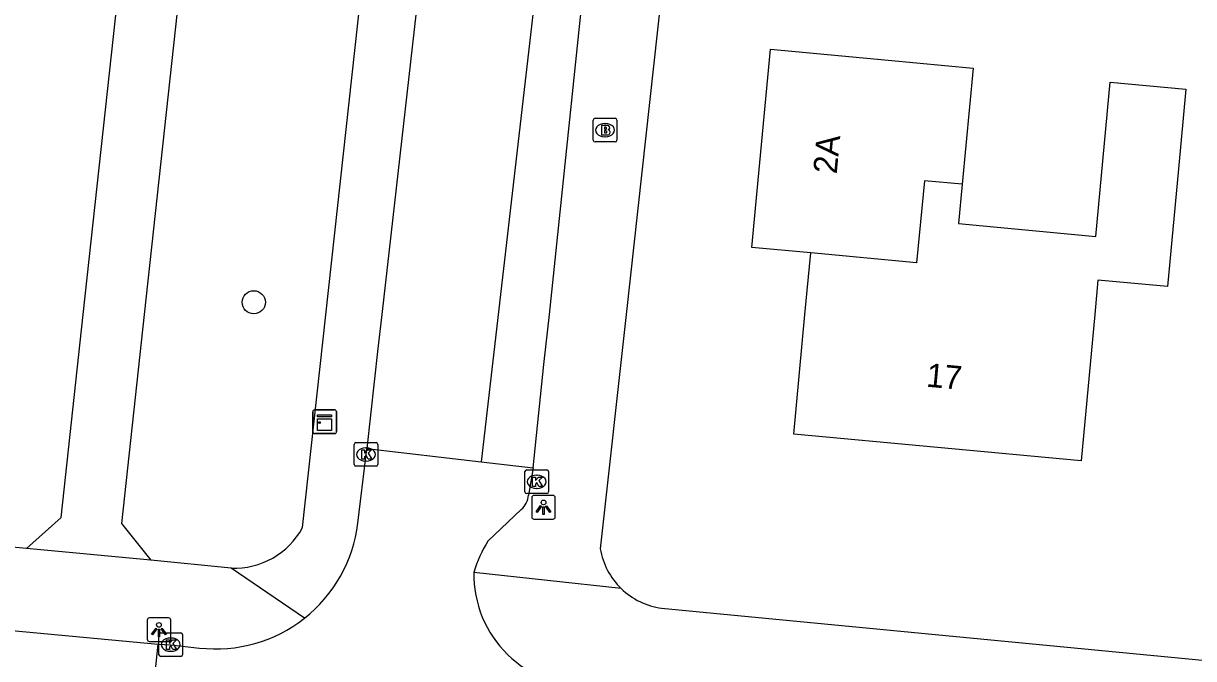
# Model space of a CAD drawing. Extents: x 162186 to 163152, y 385513 to 386513.
# Drawn here: x 162232.08 to 162281.56, y 385735.45 to 385762.31 of the extents above; entities that cross this region are included whole.
import ezdxf

# ---------------------------------------------------------------- set-up
doc = ezdxf.new("R2010")
doc.units = 0
for name, color, linetype in [('IMGEO_Boom', 7, 'Continuous'), ('IMGEO_Brandkraan', 7, 'Continuous'), ('IMGEO_Kast', 7, 'Continuous'), ('IMGEO_Kolk', 7, 'Continuous'), ('IMGEO_Lichtpunt', 7, 'Continuous'), ('IMGEO_Pand', 7, 'Continuous'), ('IMGEO_Pand_nummerreeks', 7, 'Continuous'), ('IMGEO_Rijbaan_lokaal_gesloten', 7, 'Continuous'), ('IMGEO_Rijbaan_lokaal_open', 7, 'Continuous'), ('IMGEO_Voetpad_open', 7, 'Continuous')]:
    doc.layers.add(name, color=color, linetype=linetype)

msp = doc.modelspace()

# ---------------------------------------------------------------- linework, layer by layer
at = {"layer": 'IMGEO_Boom'}
msp.add_circle((162241.822, 385750.515), 0.489, dxfattribs=at)
at = {"layer": 'IMGEO_Brandkraan'}
for p, q in [((162256.176, 385757.369), (162256.176, 385758.221)), ((162256.251, 385758.295), (162257.103, 385758.295)), ((162256.664, 385758.075), (162256.689, 385758.075)), ((162257.177, 385758.221), (162257.177, 385757.369)), ((162256.687, 385757.515), (162256.662, 385757.515)), ((162257.103, 385757.295), (162256.251, 385757.295))]:
    msp.add_line(p, q, dxfattribs=at)
for points in [[(162256.176, 385757.369), (162256.176, 385758.221)], [(162256.251, 385758.295), (162257.103, 385758.295)], [(162256.524, 385757.995), (162256.524, 385757.595), (162256.737, 385757.595)], [(162256.755, 385757.995), (162256.524, 385757.995)], [(162257.177, 385758.221), (162257.177, 385757.369)], [(162256.703, 385757.914), (162256.649, 385757.914), (162256.649, 385757.838)], [(162256.649, 385757.838), (162256.702, 385757.838)], [(162256.711, 385757.762), (162256.649, 385757.762), (162256.649, 385757.681)], [(162256.649, 385757.681), (162256.711, 385757.681)], [(162257.103, 385757.295), (162256.251, 385757.295)]]:
    msp.add_lwpolyline(points, dxfattribs=at)
for centre, radius, start, end in [((162256.253, 385758.219), 0.0765, 91.552, 178.448), ((162256.253, 385758.219), 0.0765, 91.552, 178.448), ((162256.759, 385757.85), 0.145, 59.4692, 91.5367), ((162256.784, 385757.897), 0.0922, 285.5137, 58.1501), ((162257.101, 385758.219), 0.0765, 1.552, 88.448), ((162257.101, 385758.219), 0.0765, 1.552, 88.448), ((162256.704, 385757.876), 0.0379, 267.8285, 90.9355), ((162256.712, 385757.721), 0.0404, 269.8759, 90.5077), ((162256.743, 385757.846), 0.251, 268.6676, 293.5347), ((162256.789, 385757.705), 0.105, 301.3115, 78.989), ((162256.253, 385757.371), 0.0765, 181.552, 268.448), ((162256.253, 385757.371), 0.0765, 181.552, 268.448), ((162257.101, 385757.371), 0.0765, 271.552, 358.448), ((162257.101, 385757.371), 0.0765, 271.552, 358.448)]:
    msp.add_arc(centre, radius, start, end, dxfattribs=at)
for centre, major_axis, ratio, start_param, end_param in [((162256.663, 385757.795), (-0.387, 0.002), 0.722429, 4.712389, 7.853982), ((162256.688, 385757.795), (-0.39, 0.002), 0.717154, 1.570796, 4.712389)]:
    msp.add_ellipse(centre, major_axis=major_axis, ratio=ratio, start_param=start_param, end_param=end_param, dxfattribs=at)
at = {"layer": 'IMGEO_Kast'}
for p, q in [((162244.318, 385745.041), (162244.318, 385745.882)), ((162244.318, 385745.882), (162244.318, 385745.041)), ((162244.393, 385745.966), (162245.234, 385745.966)), ((162245.234, 385745.966), (162244.393, 385745.966)), ((162245.318, 385745.891), (162245.318, 385745.05)), ((162245.318, 385745.05), (162245.318, 385745.891)), ((162245.243, 385744.966), (162244.402, 385744.966)), ((162244.402, 385744.966), (162245.243, 385744.966))]:
    msp.add_line(p, q, dxfattribs=at)
for points in [[(162244.513, 385745.756), (162245.113, 385745.756), (162245.113, 385745.671), (162244.513, 385745.671), (162244.513, 385745.756)], [(162244.513, 385745.581), (162245.113, 385745.581), (162245.113, 385745.092), (162244.513, 385745.092), (162244.513, 385745.581)]]:
    msp.add_lwpolyline(points, dxfattribs=at)
msp.add_circle((162244.597, 385745.43), 0.0377, dxfattribs=at)
for centre, start, end in [((162244.396, 385745.888), 92.4484, 184.2845), ((162244.396, 385745.888), 92.4484, 184.2845), ((162245.24, 385745.888), 2.4484, 94.2845), ((162245.24, 385745.888), 2.4484, 94.2845), ((162244.396, 385745.044), 182.4484, 274.2845), ((162244.396, 385745.044), 182.4484, 274.2845), ((162245.24, 385745.044), 272.4484, 4.2845), ((162245.24, 385745.044), 272.4484, 4.2845)]:
    msp.add_arc(centre, 0.0779, start, end, dxfattribs=at)
at = {"layer": 'IMGEO_Kolk'}
for p, q in [((162246.141, 385744.582), (162246.993, 385744.582)), ((162246.066, 385743.656), (162246.066, 385744.508)), ((162246.554, 385744.362), (162246.579, 385744.362)), ((162247.067, 385744.508), (162247.067, 385743.656)), ((162246.993, 385743.582), (162246.141, 385743.582)), ((162246.577, 385743.802), (162246.552, 385743.802)), ((162253.287, 385742.502), (162253.287, 385743.354)), ((162253.362, 385743.428), (162254.214, 385743.428)), ((162253.775, 385743.208), (162253.8, 385743.208)), ((162254.288, 385743.354), (162254.288, 385742.502)), ((162253.798, 385742.648), (162253.773, 385742.648)), ((162254.214, 385742.428), (162253.362, 385742.428)), ((162237.809, 385735.613), (162237.809, 385736.465)), ((162237.884, 385736.539), (162238.736, 385736.539)), ((162238.297, 385736.319), (162238.322, 385736.319)), ((162238.81, 385736.465), (162238.81, 385735.613)), ((162238.32, 385735.759), (162238.295, 385735.759)), ((162238.736, 385735.539), (162237.884, 385735.539))]:
    msp.add_line(p, q, dxfattribs=at)
for points in [[(162246.141, 385744.582), (162246.993, 385744.582)], [(162246.066, 385743.656), (162246.066, 385744.508)], [(162246.387, 385744.282), (162246.51, 385744.282), (162246.51, 385744.131), (162246.64, 385744.282), (162246.804, 385744.282), (162246.658, 385744.131), (162246.811, 385743.882), (162246.659, 385743.882), (162246.574, 385744.046), (162246.51, 385743.979), (162246.51, 385743.882), (162246.387, 385743.882), (162246.387, 385744.282)], [(162247.067, 385744.508), (162247.067, 385743.656)], [(162246.993, 385743.582), (162246.141, 385743.582)], [(162253.287, 385742.502), (162253.287, 385743.354)], [(162253.362, 385743.428), (162254.214, 385743.428)], [(162253.608, 385743.128), (162253.731, 385743.128), (162253.731, 385742.977), (162253.861, 385743.128), (162254.025, 385743.128), (162253.879, 385742.977), (162254.032, 385742.728), (162253.88, 385742.728), (162253.795, 385742.892), (162253.731, 385742.825), (162253.731, 385742.728), (162253.608, 385742.728), (162253.608, 385743.128)], [(162254.288, 385743.354), (162254.288, 385742.502)], [(162254.214, 385742.428), (162253.362, 385742.428)], [(162237.809, 385735.613), (162237.809, 385736.465)], [(162237.884, 385736.539), (162238.736, 385736.539)], [(162238.13, 385736.239), (162238.253, 385736.239), (162238.253, 385736.088), (162238.383, 385736.239), (162238.547, 385736.239), (162238.401, 385736.088), (162238.554, 385735.839), (162238.402, 385735.839), (162238.317, 385736.003), (162238.253, 385735.936), (162238.253, 385735.839), (162238.13, 385735.839), (162238.13, 385736.239)], [(162238.81, 385736.465), (162238.81, 385735.613)], [(162238.736, 385735.539), (162237.884, 385735.539)]]:
    msp.add_lwpolyline(points, dxfattribs=at)
for centre, start, end in [((162246.143, 385744.506), 91.552, 178.448), ((162246.143, 385744.506), 91.552, 178.448), ((162246.991, 385744.506), 1.552, 88.448), ((162246.991, 385744.506), 1.552, 88.448), ((162246.143, 385743.658), 181.552, 268.448), ((162246.143, 385743.658), 181.552, 268.448), ((162246.991, 385743.658), 271.552, 358.448), ((162246.991, 385743.658), 271.552, 358.448), ((162253.364, 385743.352), 91.552, 178.448), ((162253.364, 385743.352), 91.552, 178.448), ((162254.212, 385743.352), 1.552, 88.448), ((162254.212, 385743.352), 1.552, 88.448), ((162253.364, 385742.504), 181.552, 268.448), ((162253.364, 385742.504), 181.552, 268.448), ((162254.212, 385742.504), 271.552, 358.448), ((162254.212, 385742.504), 271.552, 358.448), ((162237.886, 385736.463), 91.552, 178.448), ((162237.886, 385736.463), 91.552, 178.448), ((162238.734, 385736.463), 1.552, 88.448), ((162238.734, 385736.463), 1.552, 88.448), ((162237.886, 385735.615), 181.552, 268.448), ((162237.886, 385735.615), 181.552, 268.448), ((162238.734, 385735.615), 271.552, 358.448), ((162238.734, 385735.615), 271.552, 358.448)]:
    msp.add_arc(centre, 0.0765, start, end, dxfattribs=at)
for centre, major_axis, ratio, start_param, end_param in [((162246.553, 385744.082), (-0.387, 0.002), 0.722429, 4.712389, 7.853982), ((162246.578, 385744.082), (-0.39, 0.002), 0.717154, 1.570796, 4.712389), ((162253.774, 385742.928), (-0.387, 0.002), 0.722429, 4.712389, 7.853982), ((162253.799, 385742.928), (-0.39, 0.002), 0.717154, 1.570796, 4.712389), ((162238.296, 385736.039), (-0.387, 0.002), 0.722429, 4.712389, 7.853982), ((162238.321, 385736.039), (-0.39, 0.002), 0.717154, 1.570796, 4.712389)]:
    msp.add_ellipse(centre, major_axis=major_axis, ratio=ratio, start_param=start_param, end_param=end_param, dxfattribs=at)
at = {"layer": 'IMGEO_Lichtpunt'}
for p, q in [((162253.574, 385742.252), (162253.574, 385741.445)), ((162253.574, 385742.252), (162253.574, 385741.445)), ((162254.476, 385742.347), (162253.668, 385742.347)), ((162254.476, 385742.347), (162253.668, 385742.347)), ((162254.57, 385741.445), (162254.57, 385742.252)), ((162254.57, 385741.445), (162254.57, 385742.252)), ((162253.668, 385741.351), (162254.476, 385741.351)), ((162253.668, 385741.351), (162254.476, 385741.351)), ((162238.215, 385737.173), (162237.407, 385737.173)), ((162238.215, 385737.173), (162237.407, 385737.173)), ((162237.313, 385737.078), (162237.313, 385736.271)), ((162237.313, 385737.078), (162237.313, 385736.271)), ((162238.309, 385736.271), (162238.309, 385737.078)), ((162238.309, 385736.271), (162238.309, 385737.078)), ((162237.407, 385736.177), (162238.215, 385736.177)), ((162237.407, 385736.177), (162238.215, 385736.177))]:
    msp.add_line(p, q, dxfattribs=at)
for points in [[(162253.948, 385741.916), (162253.987, 385741.888), (162253.799, 385741.626), (162253.761, 385741.653), (162253.948, 385741.916)], [(162254.05, 385741.868), (162254.097, 385741.868), (162254.097, 385741.546), (162254.05, 385741.546), (162254.05, 385741.868)], [(162254.16, 385741.888), (162254.198, 385741.915), (162254.385, 385741.653), (162254.346, 385741.625), (162254.16, 385741.888)], [(162237.687, 385736.742), (162237.726, 385736.714), (162237.538, 385736.452), (162237.5, 385736.479), (162237.687, 385736.742)], [(162237.789, 385736.694), (162237.836, 385736.694), (162237.836, 385736.372), (162237.789, 385736.372), (162237.789, 385736.694)], [(162237.899, 385736.714), (162237.937, 385736.741), (162238.124, 385736.479), (162238.085, 385736.451), (162237.899, 385736.714)]]:
    msp.add_lwpolyline(points, dxfattribs=at)
for centre in [(162254.073, 385742.05), (162237.812, 385736.876)]:
    msp.add_circle(centre, 0.0994, dxfattribs=at)
for centre, start, end in [((162253.668, 385742.252), 90, 180), ((162253.668, 385742.252), 90, 180), ((162254.476, 385742.252), 0, 90), ((162254.476, 385742.252), 0, 90), ((162253.668, 385741.445), 180, 270), ((162253.668, 385741.445), 180, 270), ((162254.476, 385741.445), 270, 0), ((162254.476, 385741.445), 270, 360), ((162237.407, 385737.078), 90, 180), ((162237.407, 385737.078), 90, 180), ((162238.215, 385737.078), 0, 90), ((162238.215, 385737.078), 0, 90), ((162237.407, 385736.271), 180, 270), ((162237.407, 385736.271), 180, 270), ((162238.215, 385736.271), 270, 0), ((162238.215, 385736.271), 270, 360)]:
    msp.add_arc(centre, 0.0946, start, end, dxfattribs=at)
at = {"layer": 'IMGEO_Pand'}
for points in [[(162265.375, 385752.605), (162262.888, 385752.838), (162263.672, 385761.216), (162268.651, 385760.75), (162272.237, 385760.415), (162271.778, 385755.504)], [(162271.778, 385755.504), (162271.622, 385753.841), (162277.427, 385753.298), (162278.038, 385759.827), (162281.239, 385759.528), (162280.923, 385756.157), (162280.457, 385751.178), (162277.52, 385751.453), (162277.384, 385750), (162276.804, 385743.806), (162264.657, 385744.943), (162265.131, 385750), (162265.375, 385752.605)], [(162271.778, 385755.504), (162270.179, 385755.655), (162269.851, 385752.182), (162265.375, 385752.605)]]:
    msp.add_lwpolyline(points, dxfattribs=at)
at = {"layer": 'IMGEO_Rijbaan_lokaal_gesloten'}
msp.add_lwpolyline([(162186.212, 385740.942), (162189.276, 385740.651), (162192.509, 385740.344), (162200.432, 385739.59), (162220.891, 385737.666), (162225.391, 385737.214), (162237.777, 385736.056)], dxfattribs=at)
at = {"layer": 'IMGEO_Rijbaan_lokaal_open'}
for points in [[(162262.111, 385885.055), (162261.966, 385883.769), (162260.416, 385869.475), (162252.93, 385800.2), (162247.236, 385750), (162247.072, 385748.555), (162246.596, 385744.328)], [(162266.778, 385881.248), (162263.745, 385854.951), (162258.607, 385806.939), (162253.816, 385764.405), (162251.432, 385743.769)], [(162246.221, 385741.174), (162246.568, 385744.082), (162246.596, 385744.328)], [(162246.596, 385744.328), (162251.432, 385743.769)], [(162251.432, 385743.769), (162253.632, 385743.515)], [(162253.632, 385743.515), (162253.436, 385742.358)], [(162253.132, 385741.747), (162251.725, 385740.42)], [(162237.607, 385734.418), (162237.777, 385736.056)], [(162237.777, 385736.056), (162238.309, 385736.038), (162239.525, 385735.896)]]:
    msp.add_lwpolyline(points, dxfattribs=at)
for centre, radius, start, end in [((162252.552, 385742.417), 0.886, 310.9068, 356.1884), ((162240.215, 385741.906), 6.05, 308.2509, 353.0484), ((162256.259, 385737.588), 5.346, 148.0091, 163.6253), ((162255.876, 385739.012), 4.747, 179.0032, 272.4042), ((162240.217, 385741.902), 6.045, 263.4251, 308.2643)]:
    msp.add_arc(centre, radius, start, end, dxfattribs=at)
at = {"layer": 'IMGEO_Voetpad_open'}
for points in [[(162232.214, 385740.11), (162233.671, 385741.41), (162234.607, 385750), (162240.831, 385807.118), (162242.174, 385819.842), (162249.85, 385889.218), (162251.837, 385891.004), (162259.744, 385890.105)], [(162257.192, 385887.675), (162255.282, 385887.918), (162254.337, 385888.039), (162252.103, 385886.036), (162252.017, 385885.262), (162244.738, 385819.445), (162243.378, 385806.831), (162237.186, 385750), (162236.224, 385741.163), (162237.472, 385739.611)], [(162243.883, 385740.986), (162251.776, 385812.943), (162254.342, 385836.338), (162256.095, 385852.323), (162258.819, 385877.158), (162259.674, 385884.952)], [(162272.085, 385881.922), (162257.565, 385750), (162256.475, 385740.094)], [(162253.632, 385743.515), (162254.088, 385747.892), (162254.332, 385750), (162257.271, 385778.278), (162257.937, 385784.68)], [(162232.214, 385740.11), (162220.409, 385741.22)], [(162237.472, 385739.611), (162232.214, 385740.11)], [(162240.868, 385739.278), (162237.472, 385739.611)], [(162243.961, 385737.155), (162240.868, 385739.278)], [(162257.358, 385738.409), (162251.13, 385739.095)], [(162259.069, 385737.577), (162318.739, 385731.852)]]:
    msp.add_lwpolyline(points, dxfattribs=at)
for centre, radius, start, end in [((162241.006, 385742.55), 3.275, 267.5938, 331.4694), ((162259.488, 385740.599), 3.055, 189.5144, 225.7978), ((162259.48, 385740.597), 3.047, 225.8778, 262.2581)]:
    msp.add_arc(centre, radius, start, end, dxfattribs=at)

# ---------------------------------------------------------------- texts
at = {"layer": 'IMGEO_Pand_nummerreeks'}
for s, rotation, p in [('2A', 84.6539, (162266.471, 385755.921)), ('17', 354.6525, (162270.234, 385746.952))]:
    msp.add_text(s, height=1, rotation=rotation, dxfattribs=at).set_placement(p)

doc.saveas('drawing.dxf')
